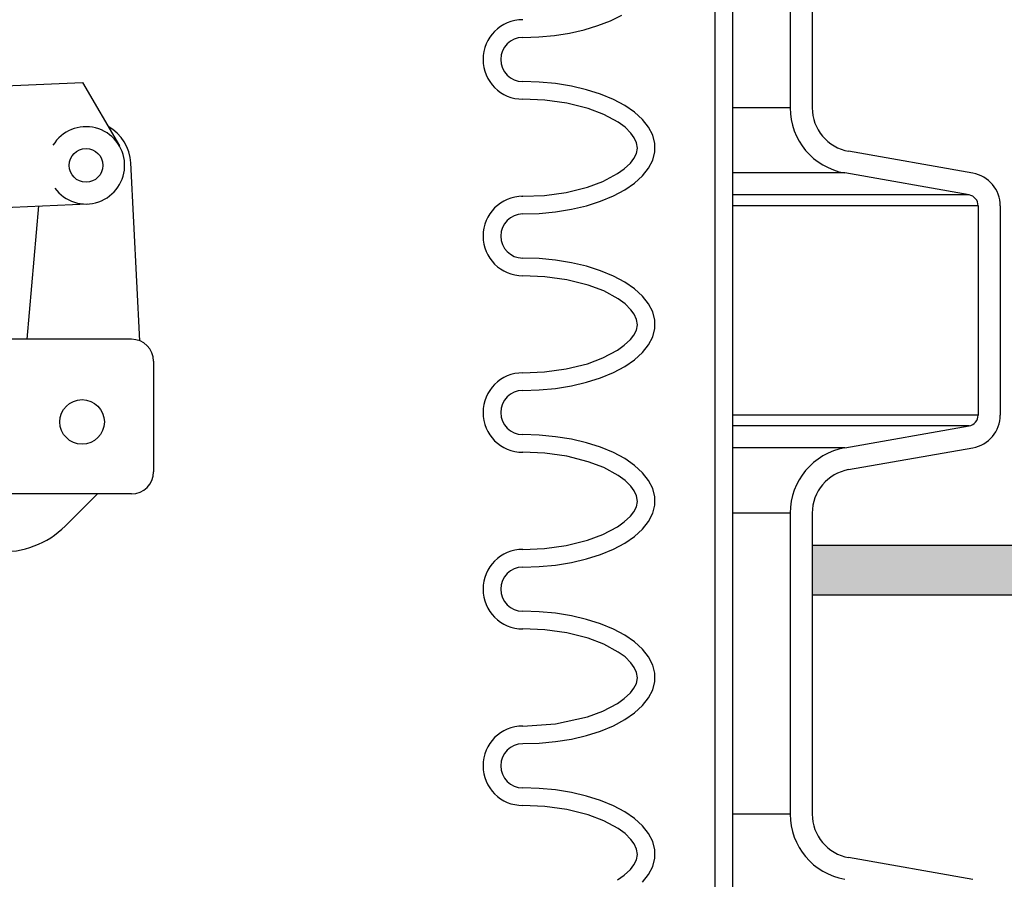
# Model space of a CAD drawing. Extents: x -169 to 7270, y -140 to 2984.
# Tile 372 of 656: x 1763.11 to 1768.69, y 976.41 to 981.27. Entities that reach past the tile are written whole.
import ezdxf

# ---------------------------------------------------------------- set-up
doc = ezdxf.new("R2010")
doc.units = 0
doc.header["$MEASUREMENT"] = 0
doc.header["$PDSIZE"] = 1
doc.layers.get('DEFPOINTS').update_dxf_attribs({"linetype": 'CONTINUOUS'})
for name, color, linetype in [('CONCRETE-HATCH', 2, 'CONTINUOUS'), ('DIM', 3, 'CONTINUOUS'), ('FILL-CAP', 1, 'CONTINUOUS'), ('PEAGRAVEL-HATCH', 3, 'CONTINUOUS'), ('SPILL-BUCKET', 1, 'CONTINUOUS'), ('TANK-SLAB', 6, 'CONTINUOUS')]:
    doc.layers.add(name, color=color, linetype=linetype)
doc.styles.add('SIMPLEX', font='simplex')
doc.dimstyles.new('DIM64', dxfattribs={"dimscale": 64, "dimtxt": 0.09375, "dimasz": 0.09375, "dimexe": 0.0625, "dimexo": 0.0625, "dimgap": 0.046875, "dimtad": 1, "dimdec": 4, "dimzin": 3, "dimdsep": 46, "dimlunit": 4, "dimtxsty": 'SIMPLEX', "dimcen": 0, "dimclrd": 256, "dimclre": 256, "dimclrt": 256, "dimadec": 0, "dimazin": 0, "dimtfac": 1, "dimtdec": 4, "dimtmove": 0, "dimatfit": 3, "dimfxl": 1, "dimfrac": 2, "dimtolj": 1, "dimtzin": 0, "dimarcsym": 0})

# ---------------------------------------------------------------- blocks, each defined once
blk = doc.blocks.new('*D113')
at = {"layer": 'DEFPOINTS', "color": 0, "transparency": 16777216}
for p in [(1368.5472, 978.296), (2031.7725, 978.0147), (1368.5472, 700.5233)]:
    blk.add_point(p, dxfattribs=at)
at = {"layer": 'DIM', "lineweight": -2, "transparency": 16777216}
for p, q in [((1368.5472, 974.296), (1368.5472, 696.5233)), ((2031.7725, 974.0147), (2031.7725, 696.5233)), ((2025.7725, 700.5233), (1374.5472, 700.5233))]:
    blk.add_line(p, q, dxfattribs=at)
at = {"layer": 'DIM', "transparency": 16777216}
for points in [[(1374.5472, 701.5233), (1374.5472, 699.5233), (1368.5472, 700.5233)], [(2025.7725, 701.5233), (2025.7725, 699.5233), (2031.7725, 700.5233)]]:
    blk.add_solid(points, dxfattribs=at)
at = {"layer": 'DIM', "transparency": 16777216, "insert": (1700.1599, 708.0947), "char_height": 6, "attachment_point": 5, "style": 'SIMPLEX'}
blk.add_mtext('\\A1;55\'-3 1/4" (F.V. TANK SLAB)', dxfattribs=at)

msp = doc.modelspace()

# ---------------------------------------------------------------- hatches: boundary and pattern name
at = {"layer": 'CONCRETE-HATCH'}
h = msp.add_hatch(dxfattribs=at)
h.set_pattern_fill('AR-CONC', color=256, scale=2.67, style=0)
h.set_pattern_definition([(50, (224.257, 981.518), (19.15085, -1.67548), [2.0025, -22.0275]), (355, (224.257, 981.518), (-3.70466, 20.08353), [1.602, -17.622]), (100.4514, (225.853, 981.378), (15.4462, 18.40804), [1.70186, -18.7205]), (46.1842, (224.257, 986.858), (28.49534, -4.41936), [3.00375, -33.04125]), (96.6356, (226.632, 986.49), (24.9555, 26.00895), [2.5528, -28.08074]), (351.1842, (224.257, 986.858), (24.9555, 26.00897), [2.403, -26.433]), (21, (226.927, 985.523), (15.93742, -10.74992), [2.0025, -22.0275]), (326, (226.927, 985.523), (6.49652, 19.3615), [1.602, -17.622]), (71.4514, (228.255, 984.627), (22.43394, 8.61156), [1.70186, -18.7205]), (37.5, (224.257, 981.518), (0.324668, 8.888266), [0, -17.4084, 0, -17.889, 0, -17.68875]), (7.5, (224.257, 981.518), (7.023957, 10.53079), [0, -10.1994, 0, -17.0079, 0, -6.74175]), (327.5, (218.303, 981.518), (14.25306, -0.602215), [0, -6.675, 0, -20.826, 0, -27.6345]), (317.5, (215.633, 981.518), (15.57107, 2.6728), [0, -8.6775, 0, -13.8306, 0, -19.6245])])
h.paths.add_polyline_path([(1767.47806, 983.80117), (1772.37075, 984.45283), (1772.37075, 985.22638), (1776.31404, 984.73347), (1785.68352, 984.73347), (1785.89145, 983.95668), (1786.27734, 983.95668), (1786.32218, 983.9299), (1786.34868, 983.87999), (1786.34868, 978.29597), (1767.47806, 978.29597), (1767.47806, 980.19593)])
at = {"layer": 'PEAGRAVEL-HATCH'}
h = msp.add_hatch(dxfattribs=at)
h.set_pattern_fill('AR-SAND', color=256, scale=7.5, style=0)
h.set_pattern_definition([(37.5, (-893.09, 5e-13), (-0.47245, 14.45118), [0, -11.4, 0, -12.75, 0, -12.1875]), (7.5, (-893.09, 5e-13), (13.27333, 21.1661), [0, -6.15, 0, -10.275, 0, -3.9375]), (327.5, (-902.315, 5e-13), (23.356064, 0.042443), [0, -3.75, 0, -13.5, 0, -17.625]), (317.5, (-902.315, 5e-13), (22.54595, 6.58257), [0, -1.875, 0, -8.85, 0, -10.125])])
h.paths.add_polyline_path([(1762.62272, 960.78247), (1762.7844, 960.78249), (1762.92429, 961.97222), (1767.29132, 963.31274), (1767.36876, 965.18573), (1767.60298, 965.18573), (1767.60298, 966.78697), (1768.66787, 967.34159), (1768.6781, 978.01472), (1785.12234, 978.01472), (1785.12234, 967.23834), (1785.23334, 967.17425), (1785.93696, 967.05019), (1786.08495, 966.96474), (1786.1434, 966.80415), (1786.1434, 965.20292), (1786.45506, 965.20292), (1786.45506, 963.32993), (1790.82209, 961.9894), (1790.89953, 960.79968), (1791.02444, 960.79968), (1791.02362, 935.26579), (1762.62554, 935.26579)])
h.paths.add_polyline_path([(1762.62201, 934.26579), (1791.02362, 934.26579), (1791.02362, 916.69416), (1790.10918, 915.87408), (1788.62201, 915.52328), (1787.62201, 917.52328), (1782.62201, 917.52328), (1781.62201, 915.52328), (1772.12201, 915.52328), (1771.12201, 917.52328), (1766.12201, 917.52328), (1765.12201, 915.52328), (1763.64594, 915.87407), (1762.95013, 917.52328), (1763.31137, 923.08613), (1762.62689, 923.08616)])
at = {"layer": 'TANK-SLAB'}
msp.add_hatch(color=256, dxfattribs=at).paths.add_polyline_path([(1767.60144, 978.01471), (1767.60144, 978.29596), (1786.14451, 978.29596), (1786.14451, 978.01471)])

# ---------------------------------------------------------------- linework, layer by layer
at = {"layer": 'FILL-CAP', "linetype": 'Continuous'}
for p, q in [((1761.07135, 980.81767), (1763.47058, 980.91615)), ((1763.47058, 980.91615), (1763.67893, 980.55772)), ((1763.79472, 979.45431), (1763.74372, 980.46119)), ((1762.48616, 980.18766), (1763.49878, 980.22923)), ((1763.15706, 979.46378), (1763.22294, 980.2179)), ((1763.747, 979.46378), (1762.5656, 979.46378)), ((1763.872, 979.33878), (1763.872, 978.71378)), ((1763.747, 978.58878), (1760.372, 978.58878)), ((1763.55483, 978.58878), (1763.37198, 978.40666))]:
    msp.add_line(p, q, dxfattribs=at)
at = {"layer": 'FILL-CAP', "color": 7, "linetype": 'Continuous'}
for centre, radius in [((1763.48981, 980.44779), 0.0955), ((1763.4675, 978.99578), 0.126)]:
    msp.add_circle(centre, radius, dxfattribs=at)
at = {"layer": 'FILL-CAP', "linetype": 'Continuous'}
for centre, radius, start, end in [((1763.48973, 980.44779), 0.2188, 215.90987, 148.79252), ((1763.49404, 980.44854), 0.25, 2.89989, 60.98025), ((1763.747, 979.33878), 0.125, 0, 90), ((1763.747, 978.71378), 0.125, 270, 0), ((1763.01914, 978.76093), 0.5, 218.66015, 314.88416)]:
    msp.add_arc(centre, radius, start, end, dxfattribs=at)
at = {"layer": 'SPILL-BUCKET', "color": 1, "linetype": 'Continuous'}
for p, q in [((1767.05244, 969.91046), (1767.05244, 984.10802)), ((1767.15237, 969.91046), (1767.15237, 984.10802)), ((1767.47652, 981.62629), (1767.47652, 980.7736)), ((1767.60144, 981.62629), (1767.60144, 980.7736)), ((1766.38829, 981.23847), (1766.45954, 981.26638)), ((1766.45954, 981.26638), (1766.52353, 981.29838)), ((1766.1419, 981.18303), (1766.22831, 981.19649)), ((1766.22831, 981.19649), (1766.31084, 981.21506)), ((1766.31084, 981.21506), (1766.38829, 981.23847)), ((1765.96253, 981.17214), (1766.05287, 981.17487)), ((1766.05287, 981.17487), (1766.1419, 981.18303)), ((1766.05647, 980.91935), (1765.96253, 980.92231)), ((1766.14892, 980.91053), (1766.05647, 980.91935)), ((1766.23844, 980.89599), (1766.14892, 980.91053)), ((1766.3236, 980.87595), (1766.23844, 980.89599)), ((1766.40307, 980.85074), (1766.3236, 980.87595)), ((1766.0879, 980.81695), (1765.96253, 980.82237)), ((1766.21171, 980.79966), (1766.0879, 980.81695)), ((1766.33297, 980.76902), (1766.21171, 980.79966)), ((1766.47559, 980.82074), (1766.40307, 980.85074)), ((1766.54002, 980.78643), (1766.47559, 980.82074)), ((1766.42094, 980.73603), (1766.33297, 980.76902)), ((1766.59535, 980.74836), (1766.54002, 980.78643)), ((1766.64069, 980.70712), (1766.59535, 980.74836)), ((1766.50366, 980.69126), (1766.42094, 980.73603)), ((1766.54171, 980.6633), (1766.50366, 980.69126)), ((1766.67534, 980.66336), (1766.64069, 980.70712)), ((1766.57547, 980.63023), (1766.54171, 980.6633)), ((1766.59438, 980.60434), (1766.57547, 980.63023)), ((1766.69875, 980.61778), (1766.67534, 980.66336)), ((1766.60761, 980.57554), (1766.59438, 980.60434)), ((1766.61205, 980.54477), (1766.60761, 980.57554)), ((1766.71054, 980.57109), (1766.69875, 980.61778)), ((1766.60586, 980.51424), (1766.61205, 980.54477)), ((1766.69875, 980.47734), (1766.71054, 980.52403)), ((1766.71054, 980.52403), (1766.71054, 980.57109)), ((1768.5115, 980.4035), (1767.80788, 980.52757)), ((1766.57195, 980.46088), (1766.59143, 980.48601)), ((1766.59143, 980.48601), (1766.60586, 980.51424)), ((1766.67534, 980.43176), (1766.69875, 980.47734)), ((1766.49936, 980.40108), (1766.53768, 980.42855)), ((1766.53768, 980.42855), (1766.57195, 980.46088)), ((1766.64069, 980.388), (1766.67534, 980.43176)), ((1766.32854, 980.32472), (1766.41643, 980.35716)), ((1766.41643, 980.35716), (1766.49936, 980.40108)), ((1766.59535, 980.34676), (1766.64069, 980.388)), ((1768.48981, 980.28048), (1767.78619, 980.40455)), ((1766.20874, 980.29487), (1766.32854, 980.32472)), ((1766.47559, 980.27439), (1766.54002, 980.30869)), ((1766.54002, 980.30869), (1766.59535, 980.34676)), ((1765.95606, 980.27275), (1765.96253, 980.27275)), ((1765.96253, 980.27275), (1766.08666, 980.27804)), ((1766.08666, 980.27804), (1766.20874, 980.29487)), ((1766.3236, 980.21917), (1766.40307, 980.24439)), ((1766.40307, 980.24439), (1766.47559, 980.27439)), ((1766.05647, 980.17577), (1766.14892, 980.18459)), ((1766.14892, 980.18459), (1766.23844, 980.19914)), ((1766.23844, 980.19914), (1766.3236, 980.21917)), ((1768.54142, 980.21897), (1768.54142, 979.03445)), ((1768.66633, 980.21897), (1768.66633, 979.03445)), ((1765.96253, 980.17282), (1766.05647, 980.17577)), ((1766.05647, 979.92003), (1765.96253, 979.92299)), ((1766.14892, 979.91122), (1766.05647, 979.92003)), ((1766.23844, 979.89667), (1766.14892, 979.91122)), ((1766.3236, 979.87663), (1766.23844, 979.89667)), ((1766.40307, 979.85142), (1766.3236, 979.87663)), ((1766.47559, 979.82142), (1766.40307, 979.85142)), ((1766.0879, 979.81763), (1765.96253, 979.82306)), ((1766.21171, 979.80035), (1766.0879, 979.81763)), ((1766.33297, 979.7697), (1766.21171, 979.80035)), ((1766.54002, 979.78712), (1766.47559, 979.82142)), ((1766.42094, 979.73671), (1766.33297, 979.7697)), ((1766.59535, 979.74904), (1766.54002, 979.78712)), ((1766.64069, 979.7078), (1766.59535, 979.74904)), ((1766.50366, 979.69194), (1766.42094, 979.73671)), ((1766.54171, 979.66398), (1766.50366, 979.69194)), ((1766.67534, 979.66405), (1766.64069, 979.7078)), ((1766.57547, 979.63091), (1766.54171, 979.66398)), ((1766.59438, 979.60503), (1766.57547, 979.63091)), ((1766.69875, 979.61847), (1766.67534, 979.66405)), ((1766.60761, 979.57623), (1766.59438, 979.60503)), ((1766.61205, 979.54546), (1766.60761, 979.57623)), ((1766.71054, 979.57178), (1766.69875, 979.61847)), ((1766.71054, 979.52472), (1766.71054, 979.57178)), ((1766.60586, 979.51492), (1766.61205, 979.54546)), ((1766.69875, 979.47803), (1766.71054, 979.52472)), ((1766.53768, 979.42923), (1766.57195, 979.46156)), ((1766.57195, 979.46156), (1766.59143, 979.4867)), ((1766.59143, 979.4867), (1766.60586, 979.51492)), ((1766.67534, 979.43244), (1766.69875, 979.47803)), ((1766.49936, 979.40176), (1766.53768, 979.42923)), ((1766.64069, 979.38869), (1766.67534, 979.43244)), ((1766.32854, 979.3254), (1766.41643, 979.35785)), ((1766.41643, 979.35785), (1766.49936, 979.40176)), ((1766.59535, 979.34745), (1766.64069, 979.38869)), ((1766.08666, 979.27872), (1766.20874, 979.29555)), ((1766.20874, 979.29555), (1766.32854, 979.3254)), ((1766.47559, 979.27507), (1766.54002, 979.30937)), ((1766.54002, 979.30937), (1766.59535, 979.34745)), ((1765.96253, 979.27343), (1766.08666, 979.27872)), ((1766.3236, 979.21985), (1766.40307, 979.24507)), ((1766.40307, 979.24507), (1766.47559, 979.27507)), ((1766.05647, 979.17646), (1766.14892, 979.18527)), ((1766.14892, 979.18527), (1766.23844, 979.19982)), ((1766.23844, 979.19982), (1766.3236, 979.21985)), ((1765.96253, 979.1735), (1766.05647, 979.17646)), ((1767.78619, 978.84887), (1768.48981, 978.97294)), ((1766.05647, 978.92072), (1765.96253, 978.92367)), ((1766.14892, 978.9119), (1766.05647, 978.92072)), ((1766.23844, 978.89736), (1766.14892, 978.9119)), ((1766.3236, 978.87732), (1766.23844, 978.89736)), ((1766.40307, 978.8521), (1766.3236, 978.87732)), ((1766.47559, 978.8221), (1766.40307, 978.8521)), ((1767.80788, 978.72585), (1768.5115, 978.84992)), ((1766.0879, 978.81831), (1765.96253, 978.82374)), ((1766.21171, 978.80103), (1766.0879, 978.81831)), ((1766.33297, 978.77038), (1766.21171, 978.80103)), ((1766.54002, 978.7878), (1766.47559, 978.8221)), ((1766.42094, 978.7374), (1766.33297, 978.77038)), ((1766.50366, 978.69263), (1766.42094, 978.7374)), ((1766.59535, 978.74973), (1766.54002, 978.7878)), ((1766.64069, 978.70849), (1766.59535, 978.74973)), ((1766.54171, 978.66466), (1766.50366, 978.69263)), ((1766.67534, 978.66473), (1766.64069, 978.70849)), ((1766.57547, 978.6316), (1766.54171, 978.66466)), ((1766.59438, 978.60571), (1766.57547, 978.6316)), ((1766.69875, 978.61915), (1766.67534, 978.66473)), ((1766.60761, 978.57691), (1766.59438, 978.60571)), ((1766.61205, 978.54614), (1766.60761, 978.57691)), ((1766.71054, 978.57246), (1766.69875, 978.61915)), ((1766.71054, 978.5254), (1766.71054, 978.57246)), ((1766.59143, 978.48738), (1766.60586, 978.5156)), ((1766.60586, 978.5156), (1766.61205, 978.54614)), ((1766.69875, 978.47871), (1766.71054, 978.5254)), ((1766.53768, 978.42992), (1766.57195, 978.46225)), ((1766.57195, 978.46225), (1766.59143, 978.48738)), ((1766.67534, 978.43313), (1766.69875, 978.47871)), ((1767.47652, 978.47982), (1767.47652, 976.77633)), ((1767.60144, 978.47982), (1767.60144, 976.77633)), ((1766.41643, 978.35853), (1766.49936, 978.40244)), ((1766.49936, 978.40244), (1766.53768, 978.42992)), ((1766.64069, 978.38937), (1766.67534, 978.43313)), ((1766.32854, 978.32609), (1766.41643, 978.35853)), ((1766.54002, 978.31006), (1766.59535, 978.34813)), ((1766.59535, 978.34813), (1766.64069, 978.38937)), ((1766.08666, 978.2794), (1766.20874, 978.29624)), ((1766.20874, 978.29624), (1766.32854, 978.32609)), ((1766.47559, 978.27575), (1766.54002, 978.31006)), ((1765.96253, 978.27412), (1766.08666, 978.2794)), ((1766.3236, 978.22054), (1766.40307, 978.24576)), ((1766.40307, 978.24576), (1766.47559, 978.27575)), ((1765.96253, 978.17419), (1766.05647, 978.17714)), ((1766.05647, 978.17714), (1766.14892, 978.18596)), ((1766.14892, 978.18596), (1766.23844, 978.2005)), ((1766.23844, 978.2005), (1766.3236, 978.22054)), ((1766.05647, 977.9214), (1765.96253, 977.92436)), ((1766.14892, 977.91258), (1766.05647, 977.9214)), ((1766.23844, 977.89804), (1766.14892, 977.91258)), ((1766.3236, 977.878), (1766.23844, 977.89804)), ((1766.40307, 977.85279), (1766.3236, 977.878)), ((1766.47559, 977.82279), (1766.40307, 977.85279)), ((1766.0879, 977.819), (1765.96253, 977.82442)), ((1766.21171, 977.80171), (1766.0879, 977.819)), ((1766.33297, 977.77107), (1766.21171, 977.80171)), ((1766.54002, 977.78848), (1766.47559, 977.82279)), ((1766.59535, 977.75041), (1766.54002, 977.78848)), ((1766.42094, 977.73808), (1766.33297, 977.77107)), ((1766.50366, 977.69331), (1766.42094, 977.73808)), ((1766.64069, 977.70917), (1766.59535, 977.75041)), ((1766.54171, 977.66535), (1766.50366, 977.69331)), ((1766.67534, 977.66541), (1766.64069, 977.70917)), ((1766.57547, 977.63228), (1766.54171, 977.66535)), ((1766.59438, 977.60639), (1766.57547, 977.63228)), ((1766.69875, 977.61983), (1766.67534, 977.66541)), ((1766.71054, 977.57314), (1766.69875, 977.61983)), ((1766.60761, 977.57759), (1766.59438, 977.60639)), ((1766.61205, 977.54682), (1766.60761, 977.57759)), ((1766.71054, 977.52608), (1766.71054, 977.57314)), ((1766.59143, 977.48806), (1766.60586, 977.51628)), ((1766.60586, 977.51628), (1766.61205, 977.54682)), ((1766.69875, 977.47939), (1766.71054, 977.52608)), ((1766.53768, 977.4306), (1766.57195, 977.46293)), ((1766.57195, 977.46293), (1766.59143, 977.48806)), ((1766.67534, 977.43381), (1766.69875, 977.47939)), ((1766.41643, 977.35921), (1766.49936, 977.40313)), ((1766.49936, 977.40313), (1766.53768, 977.4306)), ((1766.64069, 977.39005), (1766.67534, 977.43381)), ((1766.32854, 977.32677), (1766.41643, 977.35921)), ((1766.54002, 977.31074), (1766.59535, 977.34881)), ((1766.59535, 977.34881), (1766.64069, 977.39005)), ((1765.96253, 977.2748), (1766.14797, 977.28697)), ((1766.14797, 977.28697), (1766.32854, 977.32677)), ((1766.47559, 977.27644), (1766.54002, 977.31074)), ((1766.3236, 977.22122), (1766.40307, 977.24644)), ((1766.40307, 977.24644), (1766.47559, 977.27644)), ((1765.96253, 977.17487), (1766.05647, 977.17782)), ((1766.05647, 977.17782), (1766.14892, 977.18664)), ((1766.14892, 977.18664), (1766.23844, 977.20118)), ((1766.23844, 977.20118), (1766.3236, 977.22122)), ((1766.05647, 976.92208), (1765.96253, 976.92504)), ((1766.14892, 976.91326), (1766.05647, 976.92208)), ((1766.23844, 976.89872), (1766.14892, 976.91326)), ((1766.3236, 976.87868), (1766.23844, 976.89872)), ((1766.40307, 976.85347), (1766.3236, 976.87868)), ((1766.47559, 976.82347), (1766.40307, 976.85347)), ((1766.0879, 976.81968), (1765.96253, 976.82511)), ((1766.21171, 976.8024), (1766.0879, 976.81968)), ((1766.33297, 976.77175), (1766.21171, 976.8024)), ((1766.54002, 976.78917), (1766.47559, 976.82347)), ((1766.59535, 976.75109), (1766.54002, 976.78917)), ((1766.42094, 976.73876), (1766.33297, 976.77175)), ((1766.50366, 976.69399), (1766.42094, 976.73876)), ((1766.64069, 976.70985), (1766.59535, 976.75109)), ((1766.54171, 976.66603), (1766.50366, 976.69399)), ((1766.67534, 976.6661), (1766.64069, 976.70985)), ((1766.57547, 976.63296), (1766.54171, 976.66603)), ((1766.59438, 976.60707), (1766.57547, 976.63296)), ((1766.69875, 976.62052), (1766.67534, 976.6661)), ((1766.71054, 976.57382), (1766.69875, 976.62052)), ((1766.60761, 976.57827), (1766.59438, 976.60707)), ((1766.61205, 976.54751), (1766.60761, 976.57827)), ((1766.71054, 976.52677), (1766.71054, 976.57382)), ((1766.59143, 976.48874), (1766.60586, 976.51697)), ((1766.60586, 976.51697), (1766.61205, 976.54751)), ((1766.69875, 976.48008), (1766.71054, 976.52677)), ((1768.5115, 976.40623), (1767.80788, 976.5303)), ((1766.53768, 976.43128), (1766.57195, 976.46361)), ((1766.57195, 976.46361), (1766.59143, 976.48874)), ((1766.67534, 976.43449), (1766.69875, 976.48008)), ((1766.49936, 976.40381), (1766.53768, 976.43128)), ((1766.64069, 976.39074), (1766.67534, 976.43449))]:
    msp.add_line(p, q, dxfattribs=at)
at = {"layer": 'SPILL-BUCKET', "color": 7}
for p, q in [((1767.47652, 980.7736), (1767.15237, 980.7736)), ((1767.78619, 980.40455), (1767.15237, 980.40455)), ((1768.48981, 980.28048), (1767.15237, 980.28048)), ((1768.54142, 980.21897), (1767.15237, 980.21897)), ((1768.54142, 979.03445), (1767.15237, 979.03445)), ((1768.48981, 978.97294), (1767.15237, 978.97294)), ((1767.78619, 978.84887), (1767.15237, 978.84887)), ((1767.47652, 978.47982), (1767.15237, 978.47982)), ((1767.47652, 976.77633), (1767.15237, 976.77633))]:
    msp.add_line(p, q, dxfattribs=at)
at = {"layer": 'SPILL-BUCKET', "color": 1, "linetype": 'Continuous'}
for centre, radius, start, end in [((1765.96253, 981.04722), 0.22485, 90, 270), ((1765.96253, 981.04722), 0.12491, 90, 270), ((1767.85127, 980.7736), 0.37474, 180, 260), ((1767.85127, 980.7736), 0.24983, 180, 260), ((1768.47896, 980.21897), 0.18737, 0, 80), ((1765.96253, 980.0479), 0.22485, 90, 270), ((1768.47896, 980.21897), 0.06246, 0, 80), ((1765.96253, 980.0479), 0.12491, 90, 270), ((1765.96253, 979.04859), 0.22485, 90, 270), ((1765.96253, 979.04859), 0.12491, 90, 270), ((1768.47896, 979.03445), 0.06246, 280, 0), ((1768.47896, 979.03445), 0.18737, 280, 0), ((1767.85127, 978.47982), 0.37474, 100, 180), ((1767.85127, 978.47982), 0.24983, 100, 180), ((1765.96253, 978.04927), 0.22485, 90, 270), ((1765.96253, 978.04927), 0.12491, 90, 270), ((1765.96253, 977.04995), 0.22485, 90, 270), ((1765.96253, 977.04995), 0.12491, 90, 270), ((1767.85127, 976.77633), 0.37474, 180, 260), ((1767.85127, 976.77633), 0.24983, 180, 260)]:
    msp.add_arc(centre, radius, start, end, dxfattribs=at)
at = {"layer": 'TANK-SLAB'}
for p, q in [((1786.1434, 978.29597), (1767.60298, 978.29597)), ((1786.1434, 978.01472), (1767.60298, 978.01472))]:
    msp.add_line(p, q, dxfattribs=at)

# ---------------------------------------------------------------- dimensions: what is measured, and where the dimension line sits
at = {"layer": 'DIM'}
dim = msp.add_linear_dim(base=(1368.54722, 700.52328), p1=(2031.77254, 978.01471), p2=(1368.54722, 978.29596), angle=180, text='<> (F.V. TANK SLAB)', dimstyle='DIM64', dxfattribs=at)
dim.commit()
dim.dimension.update_dxf_attribs({"geometry": '*D113', "text_midpoint": (1700.15988, 708.09471)})

doc.saveas('drawing.dxf')
